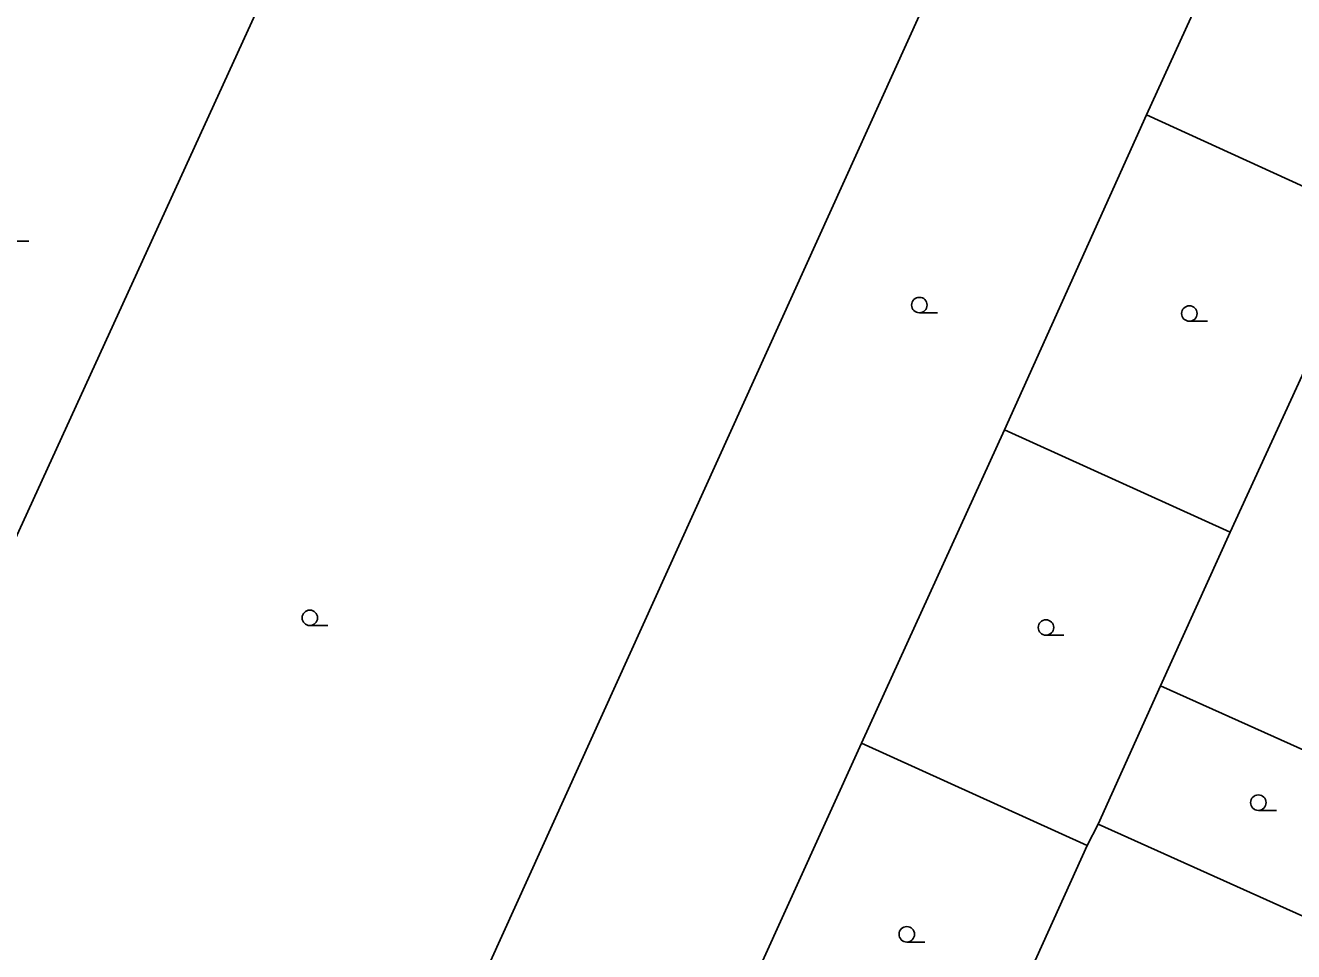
# Model space of a CAD drawing. Extents: x -600309 to -598967, y -1161267 to -1160292.
# Drawn here: x -600033.9 to -599972.5, y -1160533.7 to -1160488.8 of the extents above; entities that cross this region are included whole.
import ezdxf

# ---------------------------------------------------------------- set-up
doc = ezdxf.new("R2010")
doc.units = 0
doc.layers.add('Level 36', color=7, linetype='Continuous')
doc.layers.add('Level 51', color=7, linetype='Continuous')

msp = doc.modelspace()

# ---------------------------------------------------------------- linework, layer by layer
at = {"layer": 'Level 36'}
for p, q in [((-600034.61, -1160499.225), (-600033.735, -1160499.225)), ((-599990.6, -1160502.695), (-599989.725, -1160502.695)), ((-599977.52, -1160503.105), (-599976.645, -1160503.105)), ((-600020.13, -1160517.855), (-600019.255, -1160517.855)), ((-599984.4699, -1160518.325), (-599983.5949, -1160518.325)), ((-599974.18, -1160526.815), (-599973.305, -1160526.815)), ((-599991.21, -1160533.195), (-599990.335, -1160533.195))]:
    msp.add_line(p, q, dxfattribs=at)
for centre in [(-599990.6001, -1160502.3199), (-599977.5201, -1160502.7299), (-600020.1301, -1160517.4799), (-599984.47, -1160517.9499), (-599974.1801, -1160526.4399), (-599991.2101, -1160532.8199)]:
    msp.add_circle(centre, 0.375, dxfattribs=at)
at = {"layer": 'Level 51'}
for points in [[(-600043.27, -1160533.03), (-600016, -1160473.39)], [(-599974.44, -1160481.81), (-599979.59, -1160493.09)], [(-599988.18, -1160482.9), (-600011.37, -1160534.13)], [(-599979.59, -1160493.09), (-599986.48, -1160508.37)], [(-599979.59, -1160493.09), (-599968.6, -1160498.13)], [(-599975.54, -1160513.33), (-599970.31, -1160501.94)], [(-599986.48, -1160508.37), (-599993.4099, -1160523.56)], [(-599986.48, -1160508.37), (-599975.54, -1160513.33)], [(-599978.92, -1160520.78), (-599975.54, -1160513.33)], [(-599981.94, -1160527.49), (-599978.92, -1160520.78)], [(-599978.92, -1160520.78), (-599966.8, -1160526.2199)], [(-599993.4099, -1160523.56), (-600000.2, -1160538.53)], [(-599993.4099, -1160523.56), (-599982.48, -1160528.52)], [(-599982.48, -1160528.52), (-599981.94, -1160527.49)], [(-599981.94, -1160527.49), (-599971.7, -1160532.08)], [(-599986.29, -1160536.95), (-599982.48, -1160528.52)]]:
    msp.add_lwpolyline(points, dxfattribs=at)

doc.saveas('drawing.dxf')
